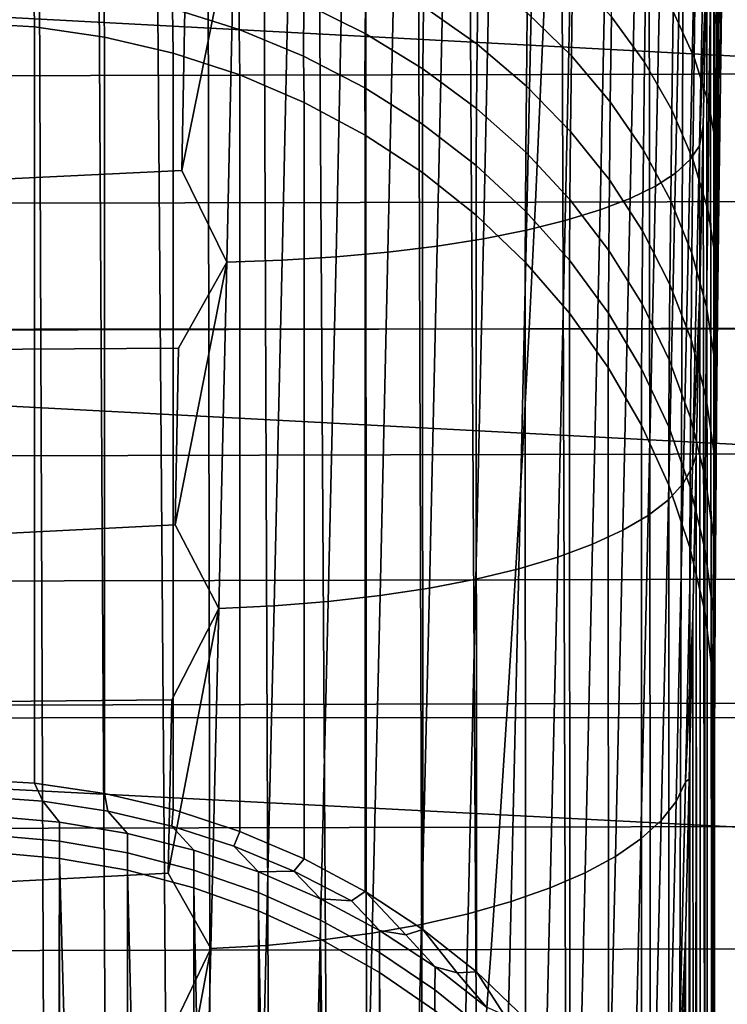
# Model space of a CAD drawing. Header units: metres. Extents: x -23 to 242, y -40 to 23.
# Tile 258 of 450: x 75.61 to 77.47, y -6.86 to -4.28. Entities that reach past the tile are written whole.
import ezdxf

# ---------------------------------------------------------------- set-up
doc = ezdxf.new("R2010")
doc.units = ezdxf.units.M
doc.layers.add('solid_10171013', color=7, linetype='CONTINUOUS')

msp = doc.modelspace()

# ---------------------------------------------------------------- linework, layer by layer
at = {"layer": 'solid_10171013'}
for points in [[(77.480713, -1.403638, 119.855354), (77.35891, -1.43177, 119.841019), (77.285042, -25.658356, 176.862946), (77.632545, -25.57803, 176.897049)], [(77.35891, -1.43177, 119.841019), (77.259872, -1.457137, 119.830032), (77.285042, -25.658356, 176.862946)], [(77.025963, -1.525386, 119.805641), (77.105217, -25.708006, 176.841873), (77.285042, -25.658356, 176.862946), (77.259872, -1.457137, 119.830032)], [(76.779129, -1.609206, 119.781021), (76.919991, -25.764688, 176.81781), (77.105217, -25.708006, 176.841873), (77.025963, -1.525386, 119.805641)], [(76.65094, -1.657381, 119.768585), (76.728935, -25.828882, 176.790558), (76.919991, -25.764688, 176.81781), (76.779129, -1.609206, 119.781021)], [(76.51915, -1.710208, 119.755974), (76.534325, -25.90023, 176.760269), (76.728935, -25.828882, 176.790558), (76.65094, -1.657381, 119.768585)], [(76.51915, -1.710208, 119.755974), (76.384628, -1.767584, 119.743217), (76.534325, -25.90023, 176.760269)], [(76.24601, -1.830336, 119.730057), (76.338768, -25.978065, 176.727234), (76.534325, -25.90023, 176.760269), (76.384628, -1.767584, 119.743217)], [(76.104385, -1.898213, 119.716393), (76.143288, -26.062107, 176.691559), (76.338768, -25.978065, 176.727234), (76.24601, -1.830336, 119.730057)], [(76.104385, -1.898213, 119.716393), (75.95903, -1.971815, 119.701981), (76.143288, -26.062107, 176.691559)], [(75.810661, -2.051144, 119.686897), (75.94709, -26.152843, 176.653046), (76.143288, -26.062107, 176.691559), (75.95903, -1.971815, 119.701981)], [(75.659042, -2.136578, 119.670906), (75.750351, -26.250383, 176.611649), (75.94709, -26.152843, 176.653046), (75.810661, -2.051144, 119.686897)], [(75.503716, -2.228655, 119.65361), (75.553268, -26.354824, 176.567307), (75.750351, -26.250383, 176.611649), (75.659042, -2.136578, 119.670906)], [(77.448814, -4.442408, 86.185425), (77.44706, -2.343375, 81.022629), (77.438858, -2.79022, 81.08313), (77.444984, -4.75699, 86.453392)], [(77.448814, -4.442408, 86.185425), (77.453072, -4.109481, 85.940643), (77.44706, -2.343375, 81.022629)], [(79.375481, -4.475397, 76.955864), (61.950001, -3.545547, 76.766006), (61.950001, -2.509418, 76.607658), (79.397629, -3.448779, 76.74884)], [(77.438866, -5.32397, 87.05265), (77.438858, -2.79022, 81.08313), (77.43042, -3.235554, 81.155968), (77.436653, -5.573479, 87.380638)], [(77.441658, -5.051379, 86.743057), (77.444984, -4.75699, 86.453392), (77.438858, -2.79022, 81.08313)], [(77.438866, -5.32397, 87.05265), (77.441658, -5.051379, 86.743057), (77.438858, -2.79022, 81.08313)], [(77.421776, -3.678463, 81.240959), (77.433266, -13.487743, 105.633011), (77.433266, -8.339054, 93.503464), (77.43042, -3.235554, 81.155968)], [(77.433395, -8.249729, 93.307892), (77.43042, -3.235554, 81.155968), (77.433266, -8.339054, 93.503464)], [(77.435059, -5.798064, 87.724464), (77.436653, -5.573479, 87.380638), (77.43042, -3.235554, 81.155968)], [(77.434097, -5.996623, 88.08123), (77.435059, -5.798064, 87.724464), (77.43042, -3.235554, 81.155968)], [(77.433784, -6.168662, 88.44976), (77.434097, -5.996623, 88.08123), (77.43042, -3.235554, 81.155968)], [(77.433784, -8.149972, 93.117432), (77.433784, -6.168662, 88.44976), (77.43042, -3.235554, 81.155968)], [(77.433395, -8.249729, 93.307892), (77.433784, -8.149972, 93.117432), (77.43042, -3.235554, 81.155968)], [(79.352531, -5.489917, 77.21624), (61.950001, -4.572721, 76.978401), (61.950001, -3.545547, 76.766006), (79.375481, -4.475397, 76.955864)], [(77.412956, -4.118424, 81.338028), (77.416595, -13.958958, 104.903931), (77.433266, -13.487743, 105.633011), (77.421776, -3.678463, 81.240959)], [(77.387581, -3.785587, 80.962425), (77.369804, -4.64564, 81.166435), (77.39402, -4.609209, 81.308289), (77.411491, -3.756762, 81.106064)], [(77.411491, -3.756762, 81.106064), (77.39402, -4.609209, 81.308289), (77.412956, -4.118424, 81.338028)], [(77.349312, -3.813522, 80.821747), (77.331238, -4.681008, 81.027527), (77.369804, -4.64564, 81.166435), (77.387581, -3.785587, 80.962425)], [(77.297058, -3.84029, 80.68541), (77.278694, -4.714963, 80.892914), (77.331238, -4.681008, 81.027527), (77.349312, -3.813522, 80.821747)], [(77.231331, -3.865633, 80.554749), (77.212685, -4.747175, 80.763916), (77.278694, -4.714963, 80.892914), (77.297058, -3.84029, 80.68541)], [(77.152771, -3.889301, 80.431046), (77.133865, -4.777329, 80.641792), (77.212685, -4.747175, 80.763916), (77.231331, -3.865633, 80.554749)], [(77.062157, -3.911065, 80.315498), (77.042999, -4.80513, 80.527748), (77.133865, -4.777329, 80.641792), (77.152771, -3.889301, 80.431046)], [(76.960365, -3.93071, 80.209259), (76.940987, -4.830306, 80.422905), (77.042999, -4.80513, 80.527748), (77.062157, -3.911065, 80.315498)], [(77.422684, -4.205975, 86.458534), (77.426933, -3.894361, 86.227844), (77.448555, -3.998229, 86.075699), (77.444305, -4.320419, 86.314178)], [(76.848396, -3.948045, 80.113358), (76.828812, -4.85261, 80.32827), (76.940987, -4.830306, 80.422905), (76.960365, -3.93071, 80.209259)], [(76.598404, -3.975127, 79.956215), (76.578491, -4.88776, 80.173264), (76.707588, -4.871824, 80.244789), (76.727348, -3.962898, 80.028732)], [(76.727348, -3.962898, 80.028732), (76.707588, -4.871824, 80.244789), (76.828812, -4.85261, 80.32827), (76.848396, -3.948045, 80.113358)], [(76.177147, -3.994981, 79.817764), (76.048317, -4.205019, 79.846741), (76.039627, -4.673986, 79.958191)], [(76.177147, -3.994981, 79.817764), (76.039627, -4.673986, 79.958191), (76.156952, -4.914496, 80.036865)], [(76.177147, -3.994981, 79.817764), (76.156952, -4.914496, 80.036865), (76.301819, -4.909205, 80.068794), (76.321953, -3.991252, 79.850212)], [(76.321953, -3.991252, 79.850212), (76.301819, -4.909205, 80.068794), (76.442795, -4.900262, 80.11441), (76.46283, -3.98461, 79.896515)], [(76.46283, -3.98461, 79.896515), (76.442795, -4.900262, 80.11441), (76.578491, -4.88776, 80.173264), (76.598404, -3.975127, 79.956215)], [(77.325073, -4.257791, 86.974609), (77.328857, -3.982869, 86.739128), (77.384094, -4.093135, 86.600586), (77.380302, -4.377619, 86.844254)], [(77.448555, -3.998229, 86.075699), (77.453072, -4.109481, 85.940643), (77.448814, -4.442408, 86.185425), (77.444305, -4.320419, 86.314178)], [(77.163406, -4.271211, 87.458504), (77.166725, -4.03072, 87.22094), (77.25367, -4.141825, 87.100533), (77.250359, -4.390553, 87.346252)], [(77.636185, -4.069873, 279.975769), (73.653336, -4.070835, 279.270966), (73.663177, -5.090262, 279.196869), (77.645714, -5.089043, 279.901062)], [(76.671906, -4.244267, 88.300079), (76.674118, -4.063388, 88.062141), (76.81456, -4.157578, 87.985939), (76.812347, -4.343541, 88.230637)], [(76.943176, -4.261375, 87.901756), (76.945969, -4.052343, 87.663765), (77.061653, -4.15815, 87.564644), (77.058861, -4.37389, 87.810318)], [(74.226456, -4.428779, 251.261719), (74.240944, -4.093286, 251.178986), (76.994247, -4.087709, 251.758957), (76.980133, -4.422968, 251.840286)], [(76.358833, -4.235509, 88.653435), (76.360458, -4.079533, 88.414871), (76.520844, -4.156012, 88.361671), (76.519218, -4.315466, 88.605621)], [(76.980133, -4.422968, 251.840286), (76.994247, -4.087709, 251.758957), (79.752014, -4.081857, 252.339706), (79.738213, -4.416787, 252.419647)], [(77.380302, -4.377619, 86.844254), (77.384094, -4.093135, 86.600586), (77.422684, -4.205975, 86.458534), (77.4189, -4.500279, 86.710579)], [(76.014717, -4.249352, 88.965622), (76.015694, -4.115291, 88.724945), (76.190514, -4.168592, 88.693321), (76.189537, -4.304651, 88.937637)], [(77.39402, -4.609209, 81.308289), (77.403984, -4.555848, 81.44725), (77.412956, -4.118424, 81.338028)], [(77.412956, -4.118424, 81.338028), (77.403984, -4.555848, 81.44725), (77.416595, -13.958958, 104.903931)], [(77.250359, -4.390553, 87.346252), (77.25367, -4.141825, 87.100533), (77.325073, -4.257791, 86.974609), (77.321754, -4.515151, 87.228859)], [(76.189537, -4.304651, 88.937637), (76.190514, -4.168592, 88.693321), (76.358833, -4.235509, 88.653435), (76.357857, -4.374127, 88.902397)], [(76.519218, -4.315466, 88.605621), (76.520844, -4.156012, 88.361671), (76.671906, -4.244267, 88.300079), (76.67028, -4.407777, 88.550301)], [(76.812347, -4.343541, 88.230637), (76.81456, -4.157578, 87.985939), (76.943176, -4.261375, 87.901756), (76.940971, -4.452979, 88.153931)], [(77.058861, -4.37389, 87.810318), (77.061653, -4.15815, 87.564644), (77.163406, -4.271211, 87.458504), (77.160614, -4.494152, 87.71241)], [(75.651657, -4.18306, 88.998886), (75.654099, -4.297887, 89.243851), (75.469177, -4.287014, 89.248466), (75.469284, -4.226392, 89.113098)], [(75.834908, -4.208705, 88.986092), (75.837128, -4.324468, 89.232567), (75.654099, -4.297887, 89.243851), (75.651657, -4.18306, 88.998886)], [(76.039627, -4.673986, 79.958191), (76.048317, -4.205019, 79.846741), (64.862846, -4.242505, 78.852997), (64.862846, -5.211149, 79.088226)], [(76.014717, -4.249352, 88.965622), (76.016701, -4.366526, 89.214714), (75.837128, -4.324468, 89.232567), (75.834908, -4.208705, 88.986092)], [(77.4189, -4.500279, 86.710579), (77.422684, -4.205975, 86.458534), (77.444305, -4.320419, 86.314178), (77.440521, -4.624717, 86.574745)], [(76.189537, -4.304651, 88.937637), (76.191277, -4.423702, 89.190445), (76.016701, -4.366526, 89.214714), (76.014717, -4.249352, 88.965622)], [(76.357857, -4.374127, 88.902397), (76.358833, -4.235509, 88.653435), (76.519218, -4.315466, 88.605621), (76.518242, -4.457181, 88.860199)], [(76.67028, -4.407777, 88.550301), (76.671906, -4.244267, 88.300079), (76.812347, -4.343541, 88.230637), (76.810722, -4.511647, 88.487938)], [(76.940971, -4.452979, 88.153931), (76.943176, -4.261375, 87.901756), (77.058861, -4.37389, 87.810318), (77.056656, -4.571638, 88.070625)], [(77.160614, -4.494152, 87.71241), (77.163406, -4.271211, 87.458504), (77.250359, -4.390553, 87.346252), (77.247566, -4.621129, 87.608879)], [(77.321754, -4.515151, 87.228859), (77.325073, -4.257791, 86.974609), (77.380302, -4.377619, 86.844254), (77.376991, -4.64393, 87.107338)], [(75.654099, -6.279197, 93.91153), (75.469177, -6.268324, 93.916145), (75.469177, -4.287014, 89.248466), (75.654099, -4.297887, 89.243851)], [(75.654099, -4.297887, 89.243851), (75.837128, -4.324468, 89.232567), (75.837128, -6.305778, 93.900246), (75.654099, -6.279197, 93.91153)], [(76.357857, -4.374127, 88.902397), (76.359352, -4.495505, 89.159966), (76.191277, -4.423702, 89.190445), (76.189537, -4.304651, 88.937637)], [(75.837128, -4.324468, 89.232567), (76.016701, -4.366526, 89.214714), (76.016701, -6.347836, 93.882393), (75.837128, -6.305778, 93.900246)], [(76.518242, -4.457181, 88.860199), (76.519218, -4.315466, 88.605621), (76.67028, -4.407777, 88.550301), (76.669304, -4.5531, 88.811401)], [(77.444305, -4.320419, 86.314178), (77.448814, -4.442408, 86.185425), (77.444984, -4.75699, 86.453392), (77.440521, -4.624717, 86.574745)], [(76.810722, -4.511647, 88.487938), (76.812347, -4.343541, 88.230637), (76.940971, -4.452979, 88.153931), (76.939346, -4.626182, 88.419083)], [(76.016701, -4.366526, 89.214714), (76.191277, -4.423702, 89.190445), (76.191277, -6.405013, 93.858124), (76.016701, -6.347836, 93.882393)], [(76.518242, -4.457181, 88.860199), (76.519485, -4.581319, 89.123543), (76.359352, -4.495505, 89.159966), (76.357857, -4.374127, 88.902397)], [(77.056656, -4.571638, 88.070625), (77.058861, -4.37389, 87.810318), (77.160614, -4.494152, 87.71241), (77.158409, -4.6985, 87.98143)], [(77.376991, -4.64393, 87.107338), (77.380302, -4.377619, 86.844254), (77.4189, -4.500279, 86.710579), (77.415581, -4.775786, 86.982727)], [(76.669304, -4.5531, 88.811401), (76.67028, -4.407777, 88.550301), (76.810722, -4.511647, 88.487938), (76.809753, -4.661057, 88.756424)], [(77.247566, -4.621129, 87.608879), (77.250359, -4.390553, 87.346252), (77.321754, -4.515151, 87.228859), (77.31897, -4.753726, 87.50061)], [(74.210785, -4.762594, 251.351242), (74.226456, -4.428779, 251.261719), (76.980133, -4.422968, 251.840286), (76.964844, -4.756599, 251.928329)], [(76.191277, -4.423702, 89.190445), (76.359352, -4.495505, 89.159966), (76.359352, -6.476817, 93.827644), (76.191277, -6.405013, 93.858124)], [(76.964844, -4.756599, 251.928329), (76.980133, -4.422968, 251.840286), (79.738213, -4.416787, 252.419647), (79.723267, -4.750133, 252.506226)], [(76.669304, -4.5531, 88.811401), (76.668999, -4.679457, 89.081886), (76.519485, -4.581319, 89.123543), (76.518242, -4.457181, 88.860199)], [(76.939346, -4.626182, 88.419083), (76.940971, -4.452979, 88.153931), (77.056656, -4.571638, 88.070625), (77.055023, -4.750397, 88.344315)], [(76.359352, -4.495505, 89.159966), (76.519485, -4.581319, 89.123543), (76.519493, -6.56263, 93.791214), (76.359352, -6.476817, 93.827644)], [(76.809753, -4.661057, 88.756424), (76.810722, -4.511647, 88.487938), (76.939346, -4.626182, 88.419083), (76.93837, -4.780127, 88.69574)], [(77.158409, -4.6985, 87.98143), (77.160614, -4.494152, 87.71241), (77.247566, -4.621129, 87.608879), (77.245361, -4.832473, 87.887131)], [(77.415581, -4.775786, 86.982727), (77.4189, -4.500279, 86.710579), (77.440521, -4.624717, 86.574745), (77.437202, -4.909584, 86.856102)], [(77.31897, -4.753726, 87.50061), (77.321754, -4.515151, 87.228859), (77.376991, -4.64393, 87.107338), (77.374207, -4.890806, 87.388535)], [(76.809753, -4.661057, 88.756424), (76.809441, -4.790977, 89.034546), (76.668999, -4.679457, 89.081886), (76.669304, -4.5531, 88.811401)], [(77.39402, -4.609209, 81.308289), (77.39489, -4.989824, 81.568375), (77.403984, -4.555848, 81.44725)], [(77.39489, -4.989824, 81.568375), (77.399323, -14.390687, 104.151001), (77.416595, -13.958958, 104.903931), (77.403984, -4.555848, 81.44725)], [(79.329102, -6.489503, 77.529266), (61.950001, -5.586513, 77.244003), (61.950001, -4.572721, 76.978401), (79.352531, -5.489917, 77.21624)], [(76.519485, -4.581319, 89.123543), (76.668999, -4.679457, 89.081886), (76.670311, -6.661718, 93.749161), (76.519493, -6.56263, 93.791214)], [(77.055023, -4.750397, 88.344315), (77.056656, -4.571638, 88.070625), (77.158409, -4.6985, 87.98143), (77.156784, -4.883224, 88.264282)], [(77.369804, -4.64564, 81.166435), (77.351547, -5.493556, 81.415733), (77.376083, -5.449621, 81.555389), (77.39402, -4.609209, 81.308289)], [(77.39402, -4.609209, 81.308289), (77.376083, -5.449621, 81.555389), (77.39489, -4.989824, 81.568375)], [(76.93837, -4.780127, 88.69574), (76.939346, -4.626182, 88.419083), (77.055023, -4.750397, 88.344315), (77.054054, -4.909282, 88.629875)], [(77.245361, -4.832473, 87.887131), (77.247566, -4.621129, 87.608879), (77.31897, -4.753726, 87.50061), (77.316765, -4.972404, 87.788521)], [(77.440521, -4.624717, 86.574745), (77.444984, -4.75699, 86.453392), (77.441658, -5.051379, 86.743057), (77.437202, -4.909584, 86.856102)], [(76.93837, -4.780127, 88.69574), (76.938065, -4.913994, 88.98233), (76.809441, -4.790977, 89.034546), (76.809753, -4.661057, 88.756424)], [(77.331238, -4.681008, 81.027527), (77.312675, -5.536257, 81.278992), (77.351547, -5.493556, 81.415733), (77.369804, -4.64564, 81.166435)], [(77.374207, -4.890806, 87.388535), (77.376991, -4.64393, 87.107338), (77.415581, -4.775786, 86.982727), (77.412796, -5.031188, 87.273613)], [(76.156952, -4.914496, 80.036865), (76.039627, -4.673986, 79.958191), (64.862846, -5.211149, 79.088226), (76.030777, -5.139731, 80.082275)], [(76.668999, -4.679457, 89.081886), (76.809441, -4.790977, 89.034546), (76.810524, -6.773229, 93.70182), (76.670311, -6.661718, 93.749161)], [(77.278694, -4.714963, 80.892914), (77.259827, -5.577302, 81.146484), (77.312675, -5.536257, 81.278992), (77.331238, -4.681008, 81.027527)], [(77.156784, -4.883224, 88.264282), (77.158409, -4.6985, 87.98143), (77.245361, -4.832473, 87.887131), (77.243736, -5.023522, 88.179672)], [(77.212685, -4.747175, 80.763916), (77.193535, -5.616294, 81.019516), (77.259827, -5.577302, 81.146484), (77.278694, -4.714963, 80.892914)], [(74.193924, -5.094559, 251.447525), (74.210785, -4.762594, 251.351242), (76.964844, -4.756599, 251.928329), (76.948395, -5.088432, 252.023056)], [(76.948395, -5.088432, 252.023056), (76.964844, -4.756599, 251.928329), (79.723267, -4.750133, 252.506226), (79.707176, -5.081728, 252.599396)], [(77.054054, -4.909282, 88.629875), (77.055023, -4.750397, 88.344315), (77.156784, -4.883224, 88.264282), (77.155807, -5.047414, 88.559395)], [(77.133865, -4.777329, 80.641792), (77.114441, -5.652848, 80.899338), (77.193535, -5.616294, 81.019516), (77.212685, -4.747175, 80.763916)], [(77.316765, -4.972404, 87.788521), (77.31897, -4.753726, 87.50061), (77.374207, -4.890806, 87.388535), (77.372002, -5.117091, 87.686447)], [(76.809441, -4.790977, 89.034546), (76.938065, -4.913994, 88.98233), (76.938919, -6.896205, 93.64962), (76.810524, -6.773229, 93.70182)], [(77.054054, -4.909282, 88.629875), (77.053749, -5.047451, 88.925682), (76.938065, -4.913994, 88.98233), (76.93837, -4.780127, 88.69574)], [(77.042999, -4.80513, 80.527748), (77.023331, -5.686609, 80.787125), (77.114441, -5.652848, 80.899338), (77.133865, -4.777329, 80.641792)], [(77.412796, -5.031188, 87.273613), (77.415581, -4.775786, 86.982727), (77.437202, -4.909584, 86.856102), (77.434418, -5.173664, 87.156837)], [(76.940987, -4.830306, 80.422905), (76.921082, -5.717245, 80.68396), (77.023331, -5.686609, 80.787125), (77.042999, -4.80513, 80.527748)], [(76.828812, -4.85261, 80.32827), (76.808701, -5.744456, 80.590874), (76.921082, -5.717245, 80.68396), (76.940987, -4.830306, 80.422905)], [(77.243736, -5.023522, 88.179672), (77.245361, -4.832473, 87.887131), (77.316765, -4.972404, 87.788521), (77.315132, -5.170083, 88.091217)], [(76.578491, -4.88776, 80.173264), (76.558044, -5.787576, 80.438454), (76.687294, -5.767977, 80.508774), (76.707588, -4.871824, 80.244789)], [(76.707588, -4.871824, 80.244789), (76.687294, -5.767977, 80.508774), (76.808701, -5.744456, 80.590874), (76.828812, -4.85261, 80.32827)], [(76.442795, -4.900262, 80.11441), (76.422211, -5.803061, 80.380615), (76.558044, -5.787576, 80.438454), (76.578491, -4.88776, 80.173264)], [(77.155807, -5.047414, 88.559395), (77.156784, -4.883224, 88.264282), (77.243736, -5.023522, 88.179672), (77.24276, -5.193334, 88.484901)], [(77.372002, -5.117091, 87.686447), (77.374207, -4.890806, 87.388535), (77.412796, -5.031188, 87.273613), (77.410591, -5.265288, 87.581802)], [(76.156952, -4.914496, 80.036865), (76.030777, -5.139731, 80.082275), (76.021812, -5.601909, 80.218918)], [(76.156952, -4.914496, 80.036865), (76.021812, -5.601909, 80.218918), (76.136208, -5.821117, 80.304489)], [(76.156952, -4.914496, 80.036865), (76.136208, -5.821117, 80.304489), (76.281143, -5.814281, 80.335808), (76.301819, -4.909205, 80.068794)], [(76.301819, -4.909205, 80.068794), (76.281143, -5.814281, 80.335808), (76.422211, -5.803061, 80.380615), (76.442795, -4.900262, 80.11441)], [(76.938065, -4.913994, 88.98233), (77.053749, -5.047451, 88.925682), (77.054405, -7.029593, 93.593002), (76.938919, -6.896205, 93.64962)], [(77.155807, -5.047414, 88.559395), (77.155502, -5.190198, 88.865089), (77.053749, -5.047451, 88.925682), (77.054054, -4.909282, 88.629875)], [(77.437202, -4.909584, 86.856102), (77.441658, -5.051379, 86.743057), (77.438866, -5.32397, 87.05265), (77.434418, -5.173664, 87.156837)], [(77.315132, -5.170083, 88.091217), (77.316765, -4.972404, 87.788521), (77.372002, -5.117091, 87.686447), (77.370369, -5.321645, 87.99968)], [(77.376083, -5.449621, 81.555389), (77.385704, -5.419877, 81.701286), (77.39489, -4.989824, 81.568375)], [(77.385704, -5.419877, 81.701286), (77.390511, -14.59171, 103.765648), (77.399323, -14.390687, 104.151001), (77.39489, -4.989824, 81.568375)], [(77.24276, -5.193334, 88.484901), (77.243736, -5.023522, 88.179672), (77.315132, -5.170083, 88.091217), (77.314163, -5.345787, 88.407043)], [(77.053749, -5.047451, 88.925682), (77.155502, -5.190198, 88.865089), (77.155983, -7.172246, 93.532448), (77.054405, -7.029593, 93.593002)], [(77.24276, -5.193334, 88.484901), (77.242462, -5.34101, 88.801071), (77.155502, -5.190198, 88.865089), (77.155807, -5.047414, 88.559395)], [(77.410591, -5.265288, 87.581802), (77.412796, -5.031188, 87.273613), (77.434418, -5.173664, 87.156837), (77.432213, -5.415721, 87.475479)], [(77.645714, -5.089043, 279.901062), (73.663177, -5.090262, 279.196869), (73.676163, -6.108139, 279.105164), (77.658401, -6.106634, 279.808746)], [(74.175873, -5.424497, 251.550568), (74.193924, -5.094559, 251.447525), (76.948395, -5.088432, 252.023056), (76.930779, -5.418296, 252.124466)], [(76.930779, -5.418296, 252.124466), (76.948395, -5.088432, 252.023056), (79.707176, -5.081728, 252.599396), (79.689934, -5.411406, 252.699203)], [(77.370369, -5.321645, 87.99968), (77.372002, -5.117091, 87.686447), (77.410591, -5.265288, 87.581802), (77.408966, -5.476907, 87.90583)], [(76.021812, -5.601909, 80.218918), (76.030777, -5.139731, 80.082275), (64.862846, -5.211149, 79.088226), (64.862846, -6.165939, 79.37455)], [(77.314163, -5.345787, 88.407043), (77.315132, -5.170083, 88.091217), (77.370369, -5.321645, 87.99968), (77.369392, -5.503461, 88.326485)], [(77.434418, -5.173664, 87.156837), (77.438866, -5.32397, 87.05265), (77.436653, -5.573479, 87.380638), (77.432213, -5.415721, 87.475479)], [(77.155502, -5.190198, 88.865089), (77.242462, -5.34101, 88.801071), (77.242775, -7.32294, 93.468483), (77.155983, -7.172246, 93.532448)], [(77.314163, -5.345787, 88.407043), (77.313858, -5.498588, 88.734184), (77.242462, -5.34101, 88.801071), (77.24276, -5.193334, 88.484901)], [(77.408966, -5.476907, 87.90583), (77.410591, -5.265288, 87.581802), (77.432213, -5.415721, 87.475479), (77.430588, -5.634533, 87.810493)], [(77.369392, -5.503461, 88.326485), (77.370369, -5.321645, 87.99968), (77.408966, -5.476907, 87.90583), (77.40799, -5.665002, 88.243912)], [(77.242462, -5.34101, 88.801071), (77.313858, -5.498588, 88.734184), (77.314049, -7.480381, 93.401657), (77.242775, -7.32294, 93.468483)], [(77.369392, -5.503461, 88.326485), (77.369095, -5.661576, 88.665001), (77.313858, -5.498588, 88.734184), (77.314163, -5.345787, 88.407043)], [(76.911995, -5.746019, 252.232559), (76.930779, -5.418296, 252.124466), (79.689934, -5.411406, 252.699203), (79.671539, -5.738997, 252.805618)], [(77.432213, -5.415721, 87.475479), (77.436653, -5.573479, 87.380638), (77.435059, -5.798064, 87.724464), (77.430588, -5.634533, 87.810493)], [(74.156647, -5.752236, 251.660355), (74.175873, -5.424497, 251.550568), (76.930779, -5.418296, 252.124466), (76.911995, -5.746019, 252.232559)], [(77.376083, -5.449621, 81.555389), (77.357872, -6.275623, 81.84671), (77.376442, -5.846385, 81.846085), (77.385704, -5.419877, 81.701286)], [(77.385704, -5.419877, 81.701286), (77.376442, -5.846385, 81.846085), (77.381622, -14.782187, 103.375587)], [(77.385704, -5.419877, 81.701286), (77.381622, -14.782187, 103.375587), (77.390511, -14.59171, 103.765648)], [(77.351547, -5.493556, 81.415733), (77.333015, -6.326939, 81.709656), (77.357872, -6.275623, 81.84671), (77.376083, -5.449621, 81.555389)], [(77.40799, -5.665002, 88.243912), (77.408966, -5.476907, 87.90583), (77.430588, -5.634533, 87.810493), (77.429611, -5.829019, 88.160049)], [(77.312675, -5.536257, 81.278992), (77.293823, -6.376853, 81.575462), (77.333015, -6.326939, 81.709656), (77.351547, -5.493556, 81.415733)], [(77.313858, -5.498588, 88.734184), (77.369095, -5.661576, 88.665001), (77.369194, -7.643219, 93.332535), (77.314049, -7.480381, 93.401657)], [(77.40799, -5.665002, 88.243912), (77.407692, -5.828575, 88.594116), (77.369095, -5.661576, 88.665001), (77.369392, -5.503461, 88.326485)], [(77.259827, -5.577302, 81.146484), (77.240677, -6.424873, 81.445442), (77.293823, -6.376853, 81.575462), (77.312675, -5.536257, 81.278992)], [(79.305382, -7.471393, 77.894066), (61.950001, -6.585158, 77.562286), (61.950001, -5.586513, 77.244003), (79.329102, -6.489503, 77.529266)], [(77.193535, -5.616294, 81.019516), (77.174095, -6.470534, 81.320877), (77.240677, -6.424873, 81.445442), (77.259827, -5.577302, 81.146484)], [(76.136208, -5.821117, 80.304489), (76.021812, -5.601909, 80.218918), (64.862846, -6.165939, 79.37455), (76.01281, -6.060175, 80.368004)], [(77.114441, -5.652848, 80.899338), (77.094734, -6.513386, 81.20298), (77.174095, -6.470534, 81.320877), (77.193535, -5.616294, 81.019516)], [(77.430588, -5.634533, 87.810493), (77.435059, -5.798064, 87.724464), (77.434097, -5.996623, 88.08123), (77.429611, -5.829019, 88.160049)], [(77.023331, -5.686609, 80.787125), (77.003357, -6.553011, 81.092911), (77.094734, -6.513386, 81.20298), (77.114441, -5.652848, 80.899338)], [(77.369095, -5.661576, 88.665001), (77.407692, -5.828575, 88.594116), (77.407722, -7.810055, 93.261719), (77.369194, -7.643219, 93.332535)], [(77.429611, -5.829019, 88.160049), (77.429314, -5.998146, 88.522133), (77.407692, -5.828575, 88.594116), (77.40799, -5.665002, 88.243912)], [(76.921082, -5.717245, 80.68396), (76.900879, -6.589021, 80.991745), (77.003357, -6.553011, 81.092911), (77.023331, -5.686609, 80.787125)], [(76.808701, -5.744456, 80.590874), (76.788284, -6.621063, 80.900467), (76.900879, -6.589021, 80.991745), (76.921082, -5.717245, 80.68396)], [(74.13623, -6.0776, 251.77684), (74.156647, -5.752236, 251.660355), (76.911995, -5.746019, 252.232559), (76.892052, -6.07143, 252.347321)], [(76.687294, -5.767977, 80.508774), (76.666687, -6.648824, 80.819977), (76.788284, -6.621063, 80.900467), (76.808701, -5.744456, 80.590874)], [(76.892052, -6.07143, 252.347321), (76.911995, -5.746019, 252.232559), (79.671539, -5.738997, 252.805618), (79.651993, -6.064337, 252.918671)], [(76.558044, -5.787576, 80.438454), (76.537277, -6.67203, 80.751068), (76.666687, -6.648824, 80.819977), (76.687294, -5.767977, 80.508774)], [(76.422211, -5.803061, 80.380615), (76.401321, -6.690457, 80.694405), (76.537277, -6.67203, 80.751068), (76.558044, -5.787576, 80.438454)], [(76.136208, -5.821117, 80.304489), (76.01281, -6.060175, 80.368004), (76.003716, -6.5142, 80.529427)], [(76.136208, -5.821117, 80.304489), (76.003716, -6.5142, 80.529427), (76.115143, -6.712284, 80.619919)], [(76.136208, -5.821117, 80.304489), (76.115143, -6.712284, 80.619919), (76.260147, -6.70392, 80.650543), (76.281143, -5.814281, 80.335808)], [(76.281143, -5.814281, 80.335808), (76.260147, -6.70392, 80.650543), (76.401321, -6.690457, 80.694405), (76.422211, -5.803061, 80.380615)], [(77.407692, -5.828575, 88.594116), (77.429314, -5.998146, 88.522133), (77.429314, -7.979457, 93.189812), (77.407722, -7.810055, 93.261719)], [(77.357872, -6.275623, 81.84671), (77.367142, -6.268453, 82.002449), (77.376442, -5.846385, 81.846085)], [(77.376442, -5.846385, 81.846085), (77.367142, -6.268453, 82.002449), (77.381622, -14.782187, 103.375587)], [(77.429314, -5.998146, 88.522133), (77.429611, -5.829019, 88.160049), (77.434097, -5.996623, 88.08123), (77.433784, -6.168662, 88.44976)], [(77.429314, -5.998146, 88.522133), (77.433784, -6.168662, 88.44976), (77.433784, -8.149972, 93.117432), (77.429314, -7.979457, 93.189812)], [(76.003716, -6.5142, 80.529427), (76.01281, -6.060175, 80.368004), (64.862846, -6.165939, 79.37455), (64.862846, -7.104184, 79.711151)], [(74.114647, -6.400416, 251.900055), (74.13623, -6.0776, 251.77684), (76.892052, -6.07143, 252.347321), (76.870941, -6.394358, 252.46875)], [(76.870941, -6.394358, 252.46875), (76.892052, -6.07143, 252.347321), (79.651993, -6.064337, 252.918671), (79.631294, -6.387258, 253.038345)], [(77.658401, -6.106634, 279.808746), (73.676163, -6.108139, 279.105164), (73.692307, -7.124111, 278.995392), (77.674248, -7.122291, 279.698303)], [(75.675735, -6.326185, 94.008347), (75.503876, -6.313817, 94.013596), (75.469177, -6.268324, 93.916145), (75.654099, -6.279197, 93.91153)], [(75.845795, -6.35215, 93.997322), (75.675735, -6.326185, 94.008347), (75.654099, -6.279197, 93.91153), (75.837128, -6.305778, 93.900246)], [(77.333015, -6.326939, 81.709656), (77.314423, -7.143434, 82.047379), (77.339592, -7.084883, 82.181435), (77.357872, -6.275623, 81.84671)], [(77.357872, -6.275623, 81.84671), (77.339592, -7.084883, 82.181435), (77.357834, -6.685653, 82.170235), (77.367142, -6.268453, 82.002449)], [(77.367142, -6.268453, 82.002449), (77.357834, -6.685653, 82.170235), (77.363724, -15.131604, 102.581032)], [(77.367142, -6.268453, 82.002449), (77.363724, -15.131604, 102.581032), (77.381622, -14.782187, 103.375587)], [(75.503876, -6.313817, 94.013596), (75.675735, -6.326185, 94.008347), (75.718697, -6.38063, 94.100021), (75.538345, -6.365037, 94.108238)], [(76.012794, -6.391518, 93.980606), (75.845795, -6.35215, 93.997322), (75.837128, -6.305778, 93.900246), (76.016701, -6.347836, 93.882393)], [(75.675735, -6.326185, 94.008347), (75.845795, -6.35215, 93.997322), (75.896698, -6.410413, 94.083893), (75.718697, -6.38063, 94.100021)], [(77.293823, -6.376853, 81.575462), (77.274918, -7.20042, 81.916122), (77.314423, -7.143434, 82.047379), (77.333015, -6.326939, 81.709656)], [(75.71875, -6.430843, 94.195908), (75.538414, -6.414889, 94.203476), (75.538345, -6.365037, 94.108238), (75.718697, -6.38063, 94.100021)], [(75.845795, -6.35215, 93.997322), (76.012794, -6.391518, 93.980606), (76.070923, -6.45414, 94.059967), (75.896698, -6.410413, 94.083893)], [(76.012794, -6.391518, 93.980606), (76.016701, -6.347836, 93.882393), (76.191277, -6.405013, 93.858124), (76.175476, -6.443995, 93.958328)], [(74.091881, -6.720509, 252.029938), (74.114647, -6.400416, 251.900055), (76.870941, -6.394358, 252.46875), (76.848671, -6.714632, 252.596848)], [(75.896751, -6.461391, 94.181198), (75.71875, -6.430843, 94.195908), (75.718697, -6.38063, 94.100021), (75.896698, -6.410413, 94.083893)], [(76.012794, -6.391518, 93.980606), (76.175476, -6.443995, 93.958328), (76.239922, -6.511453, 94.02845), (76.070923, -6.45414, 94.059967)], [(76.848671, -6.714632, 252.596848), (76.870941, -6.394358, 252.46875), (79.631294, -6.387258, 253.038345), (79.609436, -6.707591, 253.164642)], [(77.240677, -6.424873, 81.445442), (77.221466, -7.255281, 81.788971), (77.274918, -7.20042, 81.916122), (77.293823, -6.376853, 81.575462)], [(75.718765, -6.475808, 94.294365), (75.538429, -6.459542, 94.30127), (75.538414, -6.414889, 94.203476), (75.71875, -6.430843, 94.195908)], [(75.896751, -6.461391, 94.181198), (75.896698, -6.410413, 94.083893), (76.070923, -6.45414, 94.059967), (76.070953, -6.506283, 94.159454)], [(76.175476, -6.443995, 93.958328), (76.191277, -6.405013, 93.858124), (76.359352, -6.476817, 93.827644), (76.332642, -6.509192, 93.930656)], [(75.896751, -6.461391, 94.181198), (75.896767, -6.50703, 94.281113), (75.718765, -6.475808, 94.294365), (75.71875, -6.430843, 94.195908)], [(76.332642, -6.509192, 93.930656), (76.239922, -6.511453, 94.02845), (76.175476, -6.443995, 93.958328)], [(77.174095, -6.470534, 81.320877), (77.154587, -7.307483, 81.66716), (77.221466, -7.255281, 81.788971), (77.240677, -6.424873, 81.445442)], [(75.70343, -11.762183, 106.753777), (75.538429, -11.750434, 106.765831), (75.538429, -6.459542, 94.30127), (75.718765, -6.475808, 94.294365)], [(76.070953, -6.506283, 94.159454), (76.070961, -6.552955, 94.26162), (75.896767, -6.50703, 94.281113), (75.896751, -6.461391, 94.181198)], [(76.070953, -6.506283, 94.159454), (76.070923, -6.45414, 94.059967), (76.239922, -6.511453, 94.02845), (76.239929, -6.565149, 94.130867)], [(77.094734, -6.513386, 81.20298), (77.074944, -7.356512, 81.551888), (77.154587, -7.307483, 81.66716), (77.174095, -6.470534, 81.320877)], [(75.717201, -11.763705, 106.752441), (75.70343, -11.762183, 106.753777), (75.718765, -6.475808, 94.294365)], [(75.866447, -11.785673, 106.734642), (75.717201, -11.763705, 106.752441), (75.718765, -6.475808, 94.294365)], [(75.893845, -11.790813, 106.73069), (75.866447, -11.785673, 106.734642), (75.718765, -6.475808, 94.294365), (75.896767, -6.50703, 94.281113)], [(76.332642, -6.509192, 93.930656), (76.359352, -6.476817, 93.827644), (76.519493, -6.56263, 93.791214), (76.483109, -6.586621, 93.897789)], [(76.115143, -6.712284, 80.619919), (76.003716, -6.5142, 80.529427), (64.862846, -7.104184, 79.711151), (75.994591, -6.963645, 80.703056)], [(76.026184, -11.820646, 106.708542), (75.893845, -11.790813, 106.73069), (75.896767, -6.50703, 94.281113)], [(76.06694, -11.831558, 106.700676), (76.026184, -11.820646, 106.708542), (75.896767, -6.50703, 94.281113), (76.070961, -6.552955, 94.26162)], [(76.239929, -6.565149, 94.130867), (76.239929, -6.613204, 94.236038), (76.070961, -6.552955, 94.26162), (76.070953, -6.506283, 94.159454)], [(76.332642, -6.509192, 93.930656), (76.402306, -6.581886, 93.989601), (76.239922, -6.511453, 94.02845)], [(76.239929, -6.565149, 94.130867), (76.239922, -6.511453, 94.02845), (76.402306, -6.581886, 93.989601), (76.402283, -6.637507, 94.095665)], [(76.483109, -6.586621, 93.897789), (76.402306, -6.581886, 93.989601), (76.332642, -6.509192, 93.930656)], [(77.003357, -6.553011, 81.092911), (76.983315, -7.40189, 81.444283), (77.074944, -7.356512, 81.551888), (77.094734, -6.513386, 81.20298)], [(76.181511, -11.866785, 106.675743), (76.06694, -11.831558, 106.700676), (76.070961, -6.552955, 94.26162)], [(76.235107, -11.885664, 106.662598), (76.181511, -11.866785, 106.675743), (76.070961, -6.552955, 94.26162), (76.239929, -6.613204, 94.236038)], [(76.402283, -6.637507, 94.095665), (76.402275, -6.687281, 94.204597), (76.239929, -6.613204, 94.236038), (76.239929, -6.565149, 94.130867)], [(76.55674, -6.664852, 93.943718), (76.483109, -6.586621, 93.897789), (76.519493, -6.56263, 93.791214), (76.625763, -6.675706, 93.85997)], [(76.625763, -6.675706, 93.85997), (76.519493, -6.56263, 93.791214), (76.670311, -6.661718, 93.749161)], [(76.900879, -6.589021, 80.991745), (76.8806, -7.443172, 81.34539), (76.983315, -7.40189, 81.444283), (77.003357, -6.553011, 81.092911)], [(79.281624, -8.432868, 78.309639), (61.950001, -7.566603, 77.932579), (61.950001, -6.585158, 77.562286), (79.305382, -7.471393, 77.894066)], [(76.402283, -6.637507, 94.095665), (76.402306, -6.581886, 93.989601), (76.55674, -6.664852, 93.943718), (76.556694, -6.722763, 94.054138)], [(76.483109, -6.586621, 93.897789), (76.55674, -6.664852, 93.943718), (76.402306, -6.581886, 93.989601)], [(76.788284, -6.621063, 80.900467), (76.767792, -7.479954, 81.256187), (76.8806, -7.443172, 81.34539), (76.900879, -6.589021, 80.991745)], [(76.331367, -11.923662, 106.636482), (76.235107, -11.885664, 106.662598), (76.239929, -6.613204, 94.236038)], [(76.396973, -11.952743, 106.61673), (76.331367, -11.923662, 106.636482), (76.239929, -6.613204, 94.236038), (76.402275, -6.687281, 94.204597)], [(76.666687, -6.648824, 80.819977), (76.646011, -7.511876, 81.177544), (76.767792, -7.479954, 81.256187), (76.788284, -6.621063, 80.900467)], [(76.556694, -6.722763, 94.054138), (76.556671, -6.774581, 94.167542), (76.402275, -6.687281, 94.204597), (76.402283, -6.637507, 94.095665)], [(76.537277, -6.67203, 80.751068), (76.516441, -7.538626, 81.110237), (76.646011, -7.511876, 81.177544), (76.666687, -6.648824, 80.819977)], [(76.401321, -6.690457, 80.694405), (76.380356, -7.55994, 81.054916), (76.516441, -7.538626, 81.110237), (76.537277, -6.67203, 80.751068)], [(76.556694, -6.722763, 94.054138), (76.55674, -6.664852, 93.943718), (76.701965, -6.759676, 93.891205), (76.701881, -6.820216, 94.00663)], [(76.625763, -6.675706, 93.85997), (76.701965, -6.759676, 93.891205), (76.55674, -6.664852, 93.943718)], [(76.701965, -6.759676, 93.891205), (76.625763, -6.675706, 93.85997), (76.670311, -6.661718, 93.749161), (76.759544, -6.775784, 93.81749)], [(76.759544, -6.775784, 93.81749), (76.670311, -6.661718, 93.749161), (76.810524, -6.773229, 93.70182)], [(76.115143, -6.712284, 80.619919), (76.094002, -7.585477, 80.982292), (76.239082, -7.575611, 81.012131), (76.260147, -6.70392, 80.650543)], [(76.260147, -6.70392, 80.650543), (76.239082, -7.575611, 81.012131), (76.380356, -7.55994, 81.054916), (76.401321, -6.690457, 80.694405)], [(76.474754, -11.990799, 106.591087), (76.396973, -11.952743, 106.61673), (76.402275, -6.687281, 94.204597)], [(76.551193, -12.032278, 106.563377), (76.474754, -11.990799, 106.591087), (76.402275, -6.687281, 94.204597), (76.556671, -6.774581, 94.167542)], [(77.339592, -7.084883, 82.181435), (77.348541, -7.098331, 82.349564), (77.357834, -6.685653, 82.170235)], [(77.357834, -6.685653, 82.170235), (77.348541, -7.098331, 82.349564), (77.363724, -15.131604, 102.581032)], [(74.067947, -7.037704, 252.166504), (74.091881, -6.720509, 252.029938), (76.848671, -6.714632, 252.596848), (76.825233, -7.03208, 252.731583)], [(76.115143, -6.712284, 80.619919), (75.994591, -6.963645, 80.703056), (75.985504, -7.408175, 80.888779)], [(76.115143, -6.712284, 80.619919), (75.985504, -7.408175, 80.888779), (76.094002, -7.585477, 80.982292)], [(76.701881, -6.820216, 94.00663), (76.701851, -6.874385, 94.125175), (76.556671, -6.774581, 94.167542), (76.556694, -6.722763, 94.054138)], [(76.825233, -7.03208, 252.731583), (76.848671, -6.714632, 252.596848), (79.609436, -6.707591, 253.164642), (79.586433, -7.025171, 253.297562)], [(76.610756, -12.067641, 106.539917), (76.551193, -12.032278, 106.563377), (76.556671, -6.774581, 94.167542)], [(76.696495, -12.123674, 106.502937), (76.610756, -12.067641, 106.539917), (76.556671, -6.774581, 94.167542), (76.701851, -6.874385, 94.125175)], [(76.701881, -6.820216, 94.00663), (76.701965, -6.759676, 93.891205), (76.836777, -6.865582, 93.832489), (76.836662, -6.929067, 93.953529)], [(76.759544, -6.775784, 93.81749), (76.836777, -6.865582, 93.832489), (76.701965, -6.759676, 93.891205)], [(76.836777, -6.865582, 93.832489), (76.759544, -6.775784, 93.81749), (76.810524, -6.773229, 93.70182), (76.883446, -6.886108, 93.770653)], [(76.883446, -6.886108, 93.770653), (76.810524, -6.773229, 93.70182), (76.938919, -6.896205, 93.64962)], [(76.836662, -6.929067, 93.953529), (76.836624, -6.985875, 94.07785), (76.701851, -6.874385, 94.125175), (76.701881, -6.820216, 94.00663)]]:
    msp.add_3dface(points, dxfattribs=at)

doc.saveas('drawing.dxf')
